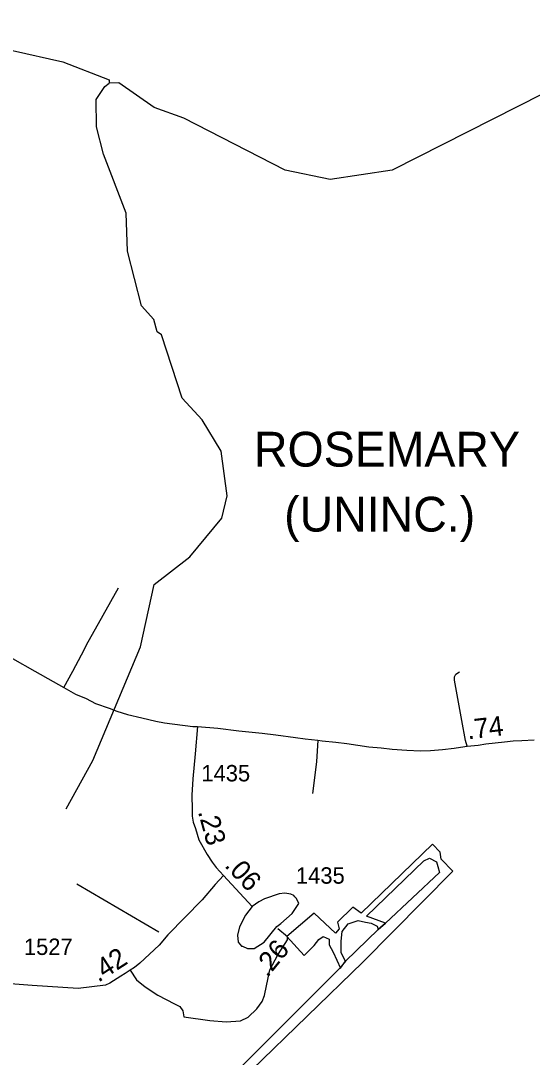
# Model space of a CAD drawing. Extents: x 2290615 to 2522933, y 819489 to 1012715.
# Drawn here: x 2377103 to 2381004, y 981353 to 989250 of the extents above; entities that cross this region are included whole.
import ezdxf

# ---------------------------------------------------------------- set-up
doc = ezdxf.new("R2010")
doc.units = 0
for name, color, linetype in [('Exist Aviation Commercial or Municipal Perimeter Paved', 7, 'Continuous'), ('Exist Civil Demographics City Label', 7, 'Continuous'), ('Exist Hydrographic Creek Single Shore', 7, 'Continuous'), ('Exist Road Non-System Type 51', 7, 'Continuous'), ('Exist Road Primary US Attributed', 7, 'Continuous'), ('Exist Road Primary US Mileage Hundredths English Label', 7, 'Continuous'), ('Exist Road Secondary Mileage Hundredths English Label', 7, 'Continuous'), ('Exist Road Secondary Type 51 Attributed', 7, 'Continuous'), ('Exist Road Secondary Type 51 Number Label', 7, 'Continuous')]:
    doc.layers.add(name, color=color, linetype=linetype)

msp = doc.modelspace()

# ---------------------------------------------------------------- linework, layer by layer
at = {"layer": 'Exist Aviation Commercial or Municipal Perimeter Paved'}
msp.add_lwpolyline([(2378437.7, 980842.8), (2379711.9, 982076.6), (2380397.3, 982770.1), (2380308.6, 982862.8), (2380300.6, 982915.2), (2380244.1, 982975.7), (2379699.8, 982451.6), (2379635.3, 982495.9), (2379518.3, 982383), (2379530.4, 982330.6), (2379502.2, 982298.3), (2379340.9, 982451.6), (2379131.3, 982274.1), (2379264.3, 982129), (2379340.9, 982205.6), (2379377.2, 982250), (2379409.5, 982274.1), (2379453.8, 982254), (2379453.8, 982209.6), (2379486.1, 982153.2), (2379542.5, 982032.2), (2379578.8, 982084.6), (2379546.6, 982149.2), (2379546.6, 982237.9), (2379554.6, 982310.4), (2379599, 982370.9), (2379675.6, 982395.1), (2379732, 982383), (2379776.4, 982374.9), (2379820.7, 982350.8), (2379828.8, 982326.6), (2379885.3, 982374.9), (2379740.1, 982427.4), (2380175.6, 982850.7), (2380219.9, 982870.9), (2380272.3, 982842.7), (2380284.4, 982806.4), (2380296.5, 982762), (2379885.3, 982374.9), (2379828.8, 982326.6), (2379578.8, 982084.6), (2379534.5, 982028.2), (2378635.3, 981133.1)], dxfattribs=at)
at = {"layer": 'Exist Hydrographic Creek Single Shore'}
for points in [[(2382901.4, 989993.1), (2382011.5, 989247.3), (2381551.4, 988785.1), (2381085.5, 988693.8), (2379935.4, 988111.3), (2379461.5, 988039.4), (2379118.4, 988110.5), (2378346.4, 988508.8), (2378120.4, 988588.2), (2377851.4, 988777.3), (2377776.4, 988774.3)], [(2371194.6, 986297.2), (2371580.5, 986694), (2371795.4, 986788.2), (2372243.5, 986918.2), (2372384.5, 987012.7), (2372977.5, 987546), (2373655.4, 987885.7), (2374071.5, 987975.1), (2375316.4, 988318.5), (2375739.4, 988496.7), (2376466.5, 988956.8), (2376732.5, 989020.2), (2377040.4, 989023), (2377424.5, 988937.1), (2377776.4, 988800.5), (2377776.4, 988774.3)], [(2377450.5, 983245.7), (2377653.5, 983615.1), (2378017.5, 984480.4), (2378119.6, 984954), (2378391.5, 985165.5), (2378637.6, 985461.2), (2378676.6, 985630.2), (2378630.4, 985969.8), (2378485.4, 986210), (2378333.5, 986374.4), (2378177.5, 986857.1), (2378143.4, 986878.8), (2378117.6, 986972.9), (2378024.5, 987077.4), (2377918.5, 987493.3), (2377906.4, 987784.9), (2377734.5, 988234.2), (2377681.4, 988442.1), (2377678.4, 988648.8), (2377743.4, 988750), (2377776.4, 988774.3)]]:
    msp.add_lwpolyline(points, dxfattribs=at)
at = {"layer": 'Exist Road Non-System Type 51'}
msp.add_line((2378155.7, 982306.7), (2377530.9, 982672.5), dxfattribs=at)
msp.add_line((2378155.7, 982306.7), (2377530.9, 982672.5), dxfattribs=at)
for points in [[(2377431, 984169.3), (2377501, 984295.1), (2377566.4, 984420.1), (2377617, 984518.4), (2377673.5, 984616.7), (2377849.1, 984929.3)], [(2380507.2, 983723.6), (2380493.5, 983765.5), (2380467.5, 983918.1), (2380447.3, 984029.9), (2380431.7, 984113.3), (2380410.9, 984225.7), (2380410.1, 984251.8), (2380422.1, 984271.1), (2380449.5, 984290.3)], [(2379368.7, 983768.9), (2379357.2, 983602.8), (2379328.9, 983363.1)], [(2377938.7, 982016), (2377985.8, 981942.3), (2378051.3, 981890.2), (2378149.5, 981826.2), (2378275.9, 981759.2), (2378316.1, 981739.8), (2378339.9, 981707.1), (2378345.9, 981662.4), (2378545.2, 981632.6), (2378670.2, 981622.2), (2378778.8, 981629.6), (2378838.3, 981659.4), (2378903.8, 981722), (2378944, 981778.5), (2378961.8, 981824.7), (2379003, 982019.4), (2379062.5, 982134), (2379120.5, 982220.4), (2379138.4, 982248.7), (2379136.9, 982271), (2379063.4, 982331.2)]]:
    msp.add_lwpolyline(points, dxfattribs=at)
at = {"layer": 'Exist Road Primary US Attributed'}
for points in [[(2377039.2, 984391.1), (2377210.3, 984294.3), (2377351.6, 984215.4), (2377431, 984169.3), (2377519.7, 984118.7), (2377601.5, 984085.9), (2377674.4, 984047.2), (2377776.2, 984011.8), (2377835.7, 983989.5), (2377917.5, 983965.7), (2378026.1, 983938.9), (2378133.2, 983913.6), (2378198.7, 983901.7), (2378414.4, 983873.4), (2378450.4, 983872.1)], [(2378450.4, 983872.1), (2378606.6, 983860.1), (2378765.8, 983840.8), (2378944.4, 983821.4), (2379049.3, 983809.8), (2379198.1, 983790.5), (2379271, 983780), (2379368.7, 983768.9), (2379401.9, 983765.1), (2379506.1, 983753.2), (2379590.9, 983742.8), (2379756.8, 983719.2), (2379852, 983710.2), (2379935.3, 983701.3), (2380046.9, 983692.4), (2380152.5, 983687.9), (2380226.9, 983690.9), (2380319.2, 983698.3), (2380408.4, 983707.3), (2380489.4, 983720.6), (2380507.2, 983723.6), (2380590.5, 983731.1), (2380650.1, 983740), (2380791.4, 983756.4), (2380856.9, 983763.8), (2380925.3, 983766.8), (2381019, 983772.7)]]:
    msp.add_lwpolyline(points, dxfattribs=at)
at = {"layer": 'Exist Road Secondary Type 51 Attributed'}
for points in [[(2378450.4, 983872.1), (2378432.2, 983664.6), (2378415.9, 983475.5), (2378408.4, 983349.7), (2378409.9, 983241.1), (2378409.7, 983190.7), (2378418.6, 983143), (2378436.5, 983096.9), (2378460.3, 983010.5), (2378524, 982897.9), (2378562.7, 982839.9), (2378594, 982799.7), (2378649.7, 982738.5)], [(2378649.7, 982738.5), (2378585.4, 982669.8), (2378485.7, 982553.6), (2378225.7, 982285), (2378158.7, 982206.8), (2378010.8, 982070.2), (2377971.4, 982037.5), (2377938.7, 982016), (2377899.3, 981990.7), (2377865.8, 981971.4), (2377781.4, 981916.5), (2377750.1, 981903.1), (2377540.3, 981876.3), (2377190.7, 981898.6), (2376991.9, 981916.3), (2376895.2, 981923.7), (2376804.4, 981928.2), (2376758.1, 981931.8)], [(2378649.7, 982738.5), (2378867.4, 982502.8)], [(2378792.9, 982198.3), (2378831.7, 982182.8), (2378882.2, 982182.8), (2378958.1, 982230.4), (2379055.4, 982350.2), (2379086.4, 982372.7), (2379172.4, 982449.3), (2379222.9, 982525.2), (2379206.6, 982562.4), (2379193.6, 982576.3)], [(2379193.6, 982576.3), (2379185.8, 982584.7), (2379161.9, 982596.6), (2379117.3, 982602.6), (2379072.7, 982598.1), (2378962.6, 982560.9), (2378917.9, 982537.1), (2378867.4, 982502.8)], [(2378867.4, 982502.8), (2378816.8, 982435.9), (2378772.1, 982348), (2378755.8, 982282.5), (2378760.2, 982230.4), (2378787, 982200.6), (2378792.9, 982198.3)]]:
    msp.add_lwpolyline(points, dxfattribs=at)

# ---------------------------------------------------------------- texts
at = {"layer": 'Exist Civil Demographics City Label'}
for s, p in [('ROSEMARY', (2378881.8, 985853.3)), ('(UNINC.)', (2379111.8, 985358.1))]:
    msp.add_text(s, height=265, rotation=360, dxfattribs=at).set_placement(p)
at = {"layer": 'Exist Road Primary US Mileage Hundredths English Label'}
msp.add_text('.74', height=150, rotation=6.60969, dxfattribs=at).set_placement((2380513.4, 983774.5))
at = {"layer": 'Exist Road Secondary Mileage Hundredths English Label'}
for s, rotation, p in [('.23', 285.41217, (2378453.3, 983224.1)), ('.06', 312.72914, (2378651.8, 982809.9)), ('.26', 50.9176, (2378983.5, 981955)), ('.42', 33.00851, (2377695.1, 981920.1))]:
    msp.add_text(s, height=150, rotation=rotation, dxfattribs=at).set_placement(p)
at = {"layer": 'Exist Road Secondary Type 51 Number Label'}
for s, p in [('1435', (2378480.6, 983454.8)), ('1435', (2379201.9, 982675.5)), ('1527', (2377127.3, 982132.6))]:
    msp.add_text(s, height=125, dxfattribs=at).set_placement(p)

doc.saveas('drawing.dxf')
